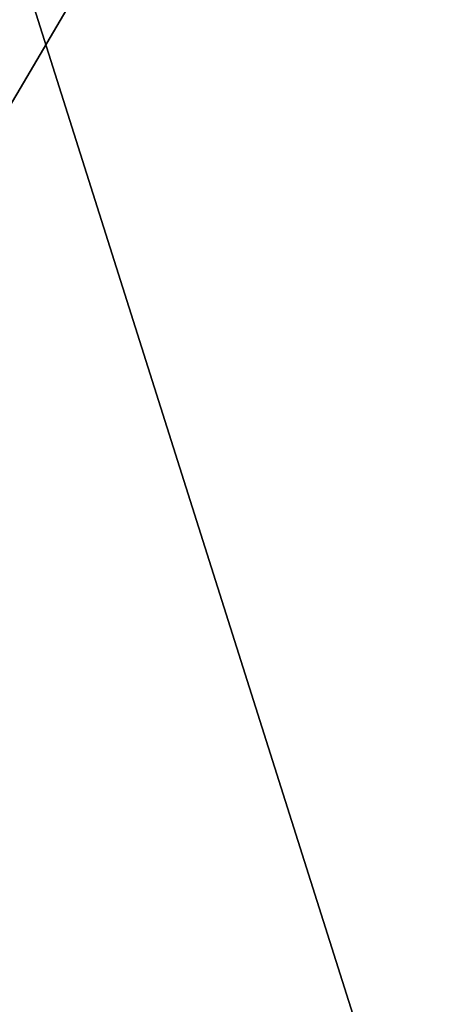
# Model space of a CAD drawing. Header units: millimetres. Extents: x -41 to 11, y -3 to 963.
# Tile 338 of 656: x -24.45 to -16.2, y 307.37 to 326.79. Entities that reach past the tile are written whole.
import ezdxf

# ---------------------------------------------------------------- set-up
doc = ezdxf.new("R2010")
doc.units = ezdxf.units.MM
doc.header["$LTSCALE"] = 65.185185
for name, color, linetype in [('3321', 7, 'CONTINUOUS'), ('3323', 7, 'CONTINUOUS'), ('3384', 7, 'CONTINUOUS'), ('3385', 7, 'CONTINUOUS')]:
    doc.layers.add(name, color=color, linetype=linetype)

msp = doc.modelspace()

# ---------------------------------------------------------------- linework, layer by layer
at = {"layer": '3321', "linetype": 'Continuous'}
for points in [[(9.125, 297.5, 93.5), (9.125, 382.5, 93.5), (-40.875, 297.5, 93.5), (9.125, 297.5, 93.5)], [(9.125, 382.5, 93.5), (-40.875, 382.5, 93.5), (-40.875, 297.5, 93.5), (9.125, 382.5, 93.5)]]:
    msp.add_3dface(points, dxfattribs=at)
at = {"layer": '3323', "linetype": 'Continuous'}
for points in [[(-40.875, 382.5, 8.5), (9.125, 297.5, 8.5), (-40.875, 297.5, 8.5), (-40.875, 382.5, 8.5)], [(9.125, 382.5, 8.5), (9.125, 297.5, 8.5), (-40.875, 382.5, 8.5), (9.125, 382.5, 8.5)]]:
    msp.add_3dface(points, dxfattribs=at)
at = {"layer": '3384', "linetype": 'Continuous'}
for points in [[(-40.875, 300.2, 90.8), (-40.875, 379.8, 90.8), (-15.675, 300.2, 90.8), (-40.875, 300.2, 90.8)], [(-40.875, 379.8, 90.8), (-15.675, 379.8, 90.8), (-15.675, 300.2, 90.8), (-40.875, 379.8, 90.8)]]:
    msp.add_3dface(points, dxfattribs=at)
at = {"layer": '3385', "linetype": 'Continuous'}
for points in [[(-15.675, 379.8, 11.2), (-40.875, 300.2, 11.2), (-15.675, 300.2, 11.2), (-15.675, 379.8, 11.2)], [(-40.875, 379.8, 11.2), (-40.875, 300.2, 11.2), (-15.675, 379.8, 11.2), (-40.875, 379.8, 11.2)]]:
    msp.add_3dface(points, dxfattribs=at)

doc.saveas('drawing.dxf')
